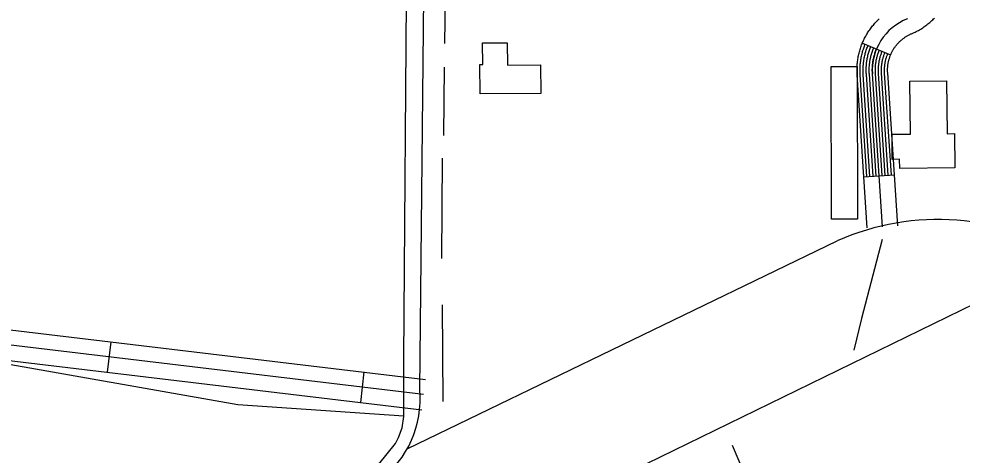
# Model space of a CAD drawing. Extents: x 3281947 to 3319794, y 715894 to 741249.
# Drawn here: x 3305561 to 3306486, y 725426 to 725853 of the extents above; entities that cross this region are included whole.
import ezdxf

# ---------------------------------------------------------------- set-up
doc = ezdxf.new("R2010")
doc.units = 0
for name, color, linetype in [('V-BLDG-OTLN', 7, 'Continuous'), ('V-ROAD-CNTR', 7, 'Continuous'), ('V-TOPO-SHOR', 7, 'Continuous')]:
    doc.layers.add(name, color=color, linetype=linetype)

msp = doc.modelspace()

# ---------------------------------------------------------------- linework, layer by layer
at = {"layer": 'V-BLDG-OTLN'}
for points in [[(3306073.21, 725779.93), (3306013.77, 725779.3), (3306013.47, 725808.2), (3306016.24, 725808.23), (3306016.02, 725829.29), (3306040.13, 725829.55), (3306040.36, 725807.49), (3306072.92, 725807.84)], [(3306358.05, 725656.8), (3306358.01, 725806.14), (3306383.53, 725806.15), (3306383.57, 725656.81)], [(3306471.56, 725740.38), (3306478.8, 725740.47), (3306479.21, 725707.06), (3306425.09, 725706.4), (3306424.98, 725715.31), (3306417.83, 725715.22), (3306417.53, 725739.8), (3306435.59, 725740.02), (3306434.96, 725791.88), (3306470.93, 725792.32)]]:
    msp.add_lwpolyline(points, close=True, dxfattribs=at)
at = {"layer": 'V-ROAD-CNTR'}
for p, q in [((3306388.48, 725829.15), (3306416.18, 725817.62)), ((3306389.96, 725698.16), (3306419.9, 725700.13)), ((3305651.53, 725536.63), (3305647.97, 725506.84)), ((3305899.77, 725506.99), (3305896.21, 725477.2))]:
    msp.add_line(p, q, dxfattribs=at)
for points in [[(3305954.41, 725489.6), (3305970.61, 727061.88), (3305958.64, 727185.58)], [(3306423.19, 725650.24), (3306413.32, 725800.01), (3306413.31, 725800.06), (3306413.27, 725800.73), (3306413.24, 725801.4), (3306413.22, 725802.1), (3306413.22, 725802.77), (3306413.22, 725803.42), (3306413.24, 725804.11), (3306413.27, 725804.78), (3306413.31, 725805.45), (3306413.36, 725806.14), (3306413.43, 725806.82), (3306413.5, 725807.46), (3306413.59, 725808.11), (3306413.69, 725808.82), (3306413.8, 725809.49), (3306413.92, 725810.13), (3306414.05, 725810.77), (3306414.21, 725811.48), (3306414.36, 725812.12), (3306414.52, 725812.73), (3306414.71, 725813.43), (3306414.91, 725814.09), (3306415.09, 725814.68), (3306415.32, 725815.34), (3306415.54, 725815.97), (3306415.78, 725816.61), (3306416.03, 725817.26), (3306416.28, 725817.85), (3306416.55, 725818.48), (3306416.84, 725819.11), (3306417.11, 725819.68), (3306417.42, 725820.3), (3306417.74, 725820.92), (3306418.05, 725821.5), (3306418.39, 725822.1), (3306418.71, 725822.64), (3306419.08, 725823.24), (3306419.46, 725823.85), (3306419.81, 725824.37), (3306420.19, 725824.91), (3306420.6, 725825.5), (3306420.99, 725826.02), (3306421.39, 725826.54), (3306421.82, 725827.08), (3306422.27, 725827.63), (3306422.69, 725828.13), (3306423.12, 725828.61), (3306423.58, 725829.12), (3306424.06, 725829.61), (3306424.53, 725830.1), (3306425, 725830.56), (3306425.51, 725831.05), (3306425.98, 725831.48), (3306426.48, 725831.92), (3306427.02, 725832.38), (3306427.53, 725832.81), (3306428.05, 725833.21), (3306428.58, 725833.63), (3306429.13, 725834.03), (3306429.71, 725834.44), (3306430.25, 725834.82), (3306430.78, 725835.16), (3306431.36, 725835.53), (3306431.95, 725835.9), (3306432.54, 725836.24), (3306433.14, 725836.58), (3306433.69, 725836.88), (3306434.29, 725837.19), (3306434.93, 725837.52), (3306435.49, 725837.79), (3306436.12, 725838.07), (3306436.78, 725838.36), (3306437.37, 725838.6), (3306438.61, 725839.09), (3306439.21, 725839.38), (3306440.23, 725839.88), (3306441.35, 725840.44), (3306442.46, 725841.04), (3306443.52, 725841.63), (3306444.61, 725842.25), (3306445.68, 725842.89), (3306446.73, 725843.55), (3306447.76, 725844.22), (3306448.81, 725844.92), (3306449.85, 725845.66), (3306450.81, 725846.36), (3306451.79, 725847.09), (3306452.8, 725847.88), (3306453.78, 725848.67), (3306454.69, 725849.44), (3306455.64, 725850.26), (3306456.6, 725851.13), (3306457.47, 725851.94), (3306458.35, 725852.79), (3306459.26, 725853.7)], [(3306393.25, 725648.27), (3306383.39, 725797.89), (3306383.38, 725797.97), (3306383.31, 725799.16), (3306383.26, 725800.37), (3306383.23, 725801.54), (3306383.21, 725802.74), (3306383.22, 725803.96), (3306383.26, 725805.14), (3306383.31, 725806.34), (3306383.38, 725807.54), (3306383.47, 725808.73), (3306383.59, 725809.91), (3306383.72, 725811.13), (3306383.89, 725812.34), (3306384.06, 725813.48), (3306384.25, 725814.64), (3306384.47, 725815.85), (3306384.72, 725817.05), (3306384.97, 725818.17), (3306385.24, 725819.35), (3306385.56, 725820.56), (3306385.87, 725821.66), (3306386.2, 725822.79), (3306386.57, 725823.98), (3306386.95, 725825.11), (3306387.35, 725826.24), (3306387.77, 725827.35), (3306388.19, 725828.44), (3306388.67, 725829.6), (3306389.14, 725830.67), (3306389.63, 725831.74), (3306390.16, 725832.87), (3306390.69, 725833.92), (3306391.23, 725834.97), (3306391.81, 725836.03), (3306392.39, 725837.07), (3306393.02, 725838.13), (3306393.64, 725839.13), (3306394.25, 725840.11), (3306394.94, 725841.15), (3306395.63, 725842.14), (3306396.3, 725843.09), (3306397.03, 725844.07), (3306397.77, 725845.04), (3306398.5, 725845.96), (3306399.24, 725846.85), (3306400.03, 725847.79), (3306400.84, 725848.7), (3306401.64, 725849.58), (3306402.46, 725850.44), (3306403.3, 725851.3), (3306404.16, 725852.14), (3306405.01, 725852.95)], [(3306392.96, 725698.36), (3306386.38, 725798.1), (3306386.38, 725798.18), (3306386.3, 725799.32), (3306386.26, 725800.48), (3306386.23, 725801.59), (3306386.21, 725802.74), (3306386.22, 725803.91), (3306386.26, 725805.04), (3306386.3, 725806.18), (3306386.37, 725807.34), (3306386.46, 725808.47), (3306386.57, 725809.6), (3306386.7, 725810.76), (3306386.86, 725811.91), (3306387.02, 725813.01), (3306387.2, 725814.13), (3306387.42, 725815.28), (3306387.65, 725816.42), (3306387.89, 725817.5), (3306388.15, 725818.63), (3306388.46, 725819.78), (3306388.75, 725820.84), (3306389.07, 725821.92), (3306389.42, 725823.05), (3306389.79, 725824.13), (3306390.17, 725825.22), (3306390.57, 725826.28), (3306390.98, 725827.33), (3306391.25, 725827.99)], [(3306395.95, 725698.56), (3306389.37, 725798.31), (3306389.37, 725798.39), (3306389.3, 725799.48), (3306389.25, 725800.58), (3306389.23, 725801.65), (3306389.21, 725802.75), (3306389.22, 725803.86), (3306389.25, 725804.93), (3306389.3, 725806.03), (3306389.37, 725807.13), (3306389.45, 725808.21), (3306389.56, 725809.29), (3306389.68, 725810.4), (3306389.83, 725811.49), (3306389.98, 725812.54), (3306390.16, 725813.61), (3306390.36, 725814.71), (3306390.58, 725815.79), (3306390.81, 725816.83), (3306391.07, 725817.9), (3306391.35, 725818.99), (3306391.64, 725820.01), (3306391.94, 725821.05), (3306392.28, 725822.12), (3306392.62, 725823.15), (3306392.99, 725824.19), (3306393.37, 725825.2), (3306393.76, 725826.21), (3306394.02, 725826.84)], [(3306398.94, 725698.75), (3306392.37, 725798.53), (3306392.36, 725798.6), (3306392.3, 725799.63), (3306392.25, 725800.68), (3306392.23, 725801.71), (3306392.21, 725802.75), (3306392.22, 725803.8), (3306392.25, 725804.83), (3306392.29, 725805.87), (3306392.36, 725806.92), (3306392.44, 725807.95), (3306392.54, 725808.98), (3306392.66, 725810.03), (3306392.8, 725811.07), (3306392.95, 725812.08), (3306393.12, 725813.1), (3306393.31, 725814.13), (3306393.52, 725815.16), (3306393.74, 725816.16), (3306393.98, 725817.18), (3306394.25, 725818.21), (3306394.52, 725819.19), (3306394.81, 725820.18), (3306395.13, 725821.19), (3306395.46, 725822.18), (3306395.81, 725823.16), (3306396.17, 725824.13), (3306396.54, 725825.09), (3306396.79, 725825.69)], [(3306401.94, 725698.95), (3306395.36, 725798.74), (3306395.35, 725798.81), (3306395.29, 725799.79), (3306395.25, 725800.78), (3306395.22, 725801.76), (3306395.21, 725802.75), (3306395.22, 725803.75), (3306395.25, 725804.73), (3306395.29, 725805.72), (3306395.35, 725806.71), (3306395.43, 725807.69), (3306395.52, 725808.67), (3306395.63, 725809.66), (3306395.77, 725810.65), (3306395.91, 725811.61), (3306396.07, 725812.58), (3306396.25, 725813.56), (3306396.45, 725814.54), (3306396.66, 725815.49), (3306396.89, 725816.46), (3306397.14, 725817.43), (3306397.41, 725818.37), (3306397.68, 725819.31), (3306397.98, 725820.26), (3306398.3, 725821.2), (3306398.62, 725822.13), (3306398.97, 725823.06), (3306399.33, 725823.97), (3306399.56, 725824.54)], [(3306404.93, 725699.15), (3306398.35, 725798.95), (3306398.35, 725799.02), (3306398.29, 725799.95), (3306398.25, 725800.89), (3306398.22, 725801.82), (3306398.21, 725802.76), (3306398.22, 725803.69), (3306398.25, 725804.63), (3306398.29, 725805.56), (3306398.35, 725806.5), (3306398.42, 725807.43), (3306398.51, 725808.36), (3306398.61, 725809.29), (3306398.74, 725810.22), (3306398.87, 725811.15), (3306399.03, 725812.07), (3306399.2, 725812.99), (3306399.38, 725813.91), (3306399.59, 725814.83), (3306399.8, 725815.74), (3306400.04, 725816.64), (3306400.29, 725817.54), (3306400.55, 725818.44), (3306400.83, 725819.33), (3306401.13, 725820.22), (3306401.44, 725821.11), (3306401.77, 725821.98), (3306402.11, 725822.85), (3306402.33, 725823.38)], [(3306407.93, 725699.35), (3306401.35, 725799.16), (3306401.34, 725799.22), (3306401.28, 725800.1), (3306401.25, 725800.99), (3306401.22, 725801.87), (3306401.21, 725802.76), (3306401.22, 725803.64), (3306401.25, 725804.52), (3306401.28, 725805.41), (3306401.34, 725806.29), (3306401.41, 725807.17), (3306401.49, 725808.06), (3306401.59, 725808.93), (3306401.71, 725809.8), (3306401.84, 725810.68), (3306401.98, 725811.55), (3306402.14, 725812.42), (3306402.32, 725813.28), (3306402.51, 725814.16), (3306402.71, 725815.01), (3306402.94, 725815.86), (3306403.18, 725816.72), (3306403.42, 725817.57), (3306403.68, 725818.4), (3306403.97, 725819.25), (3306404.26, 725820.08), (3306404.58, 725820.91), (3306404.9, 725821.73), (3306405.1, 725822.23)], [(3306410.92, 725699.54), (3306404.34, 725799.37), (3306404.33, 725799.43), (3306404.28, 725800.26), (3306404.25, 725801.09), (3306404.22, 725801.93), (3306404.21, 725802.76), (3306404.22, 725803.58), (3306404.25, 725804.42), (3306404.28, 725805.25), (3306404.33, 725806.08), (3306404.4, 725806.91), (3306404.48, 725807.75), (3306404.57, 725808.56), (3306404.68, 725809.38), (3306404.8, 725810.22), (3306404.94, 725811.04), (3306405.09, 725811.85), (3306405.25, 725812.65), (3306405.44, 725813.49), (3306405.63, 725814.29), (3306405.83, 725815.08), (3306406.06, 725815.9), (3306406.3, 725816.7), (3306406.54, 725817.47), (3306406.81, 725818.27), (3306407.08, 725819.05), (3306407.38, 725819.83), (3306407.68, 725820.62), (3306407.87, 725821.08)], [(3306413.91, 725699.74), (3306407.33, 725799.59), (3306407.33, 725799.64), (3306407.28, 725800.42), (3306407.24, 725801.19), (3306407.22, 725801.99), (3306407.21, 725802.77), (3306407.22, 725803.53), (3306407.24, 725804.32), (3306407.27, 725805.09), (3306407.32, 725805.87), (3306407.38, 725806.65), (3306407.46, 725807.44), (3306407.54, 725808.19), (3306407.65, 725808.95), (3306407.77, 725809.75), (3306407.89, 725810.52), (3306408.03, 725811.27), (3306408.18, 725812.02), (3306408.36, 725812.82), (3306408.54, 725813.57), (3306408.73, 725814.29), (3306408.95, 725815.07), (3306409.17, 725815.83), (3306409.39, 725816.54), (3306409.64, 725817.29), (3306409.9, 725818.03), (3306410.18, 725818.76), (3306410.46, 725819.5), (3306410.64, 725819.93)], [(3306416.91, 725699.94), (3306410.32, 725799.8), (3306410.32, 725799.85), (3306410.27, 725800.58), (3306410.24, 725801.3), (3306410.22, 725802.04), (3306410.22, 725802.77), (3306410.22, 725803.47), (3306410.24, 725804.22), (3306410.27, 725804.94), (3306410.32, 725805.66), (3306410.37, 725806.4), (3306410.44, 725807.13), (3306410.52, 725807.83), (3306410.62, 725808.53), (3306410.73, 725809.29), (3306410.85, 725810.01), (3306410.98, 725810.7), (3306411.12, 725811.39), (3306411.29, 725812.15), (3306411.45, 725812.84), (3306411.62, 725813.51), (3306411.83, 725814.25), (3306412.04, 725814.96), (3306412.24, 725815.61), (3306412.48, 725816.32), (3306412.72, 725817), (3306412.98, 725817.69), (3306413.25, 725818.38), (3306413.42, 725818.78)], [(3306408.22, 725649.26), (3306398.35, 725798.95)], [(3303644.85, 725636.22), (3303827.01, 725629.57), (3303849.07, 725630.87), (3303868.03, 725634.12), (3303888.54, 725642.79), (3303902.89, 725652.71), (3303960.75, 725692.63), (3303984.34, 725704.86), (3304007.32, 725713.26), (3304027.46, 725716.68), (3304048.27, 725718.99), (3304072.6, 725717.79), (3304972.96, 725617.66), (3305960.01, 725499.8)], [(3305958.23, 725484.9), (3304971.24, 725602.76), (3304071.4, 725702.83), (3304048.73, 725703.95), (3304029.55, 725701.82), (3304011.19, 725698.7), (3303990.39, 725691.1), (3303968.49, 725679.75), (3303911.42, 725640.36), (3303895.8, 725629.57), (3303872.28, 725619.63), (3303850.78, 725615.95), (3303827.18, 725614.56), (3303632.78, 725621.65)], [(3303649.1, 725606.04), (3303827.35, 725599.54), (3303852.49, 725601.02), (3303876.52, 725605.13), (3303903.07, 725616.35), (3303919.94, 725628.02), (3303976.23, 725666.87), (3303996.44, 725677.34), (3304015.05, 725684.14), (3304031.63, 725686.96), (3304049.19, 725688.91), (3304070.2, 725687.87), (3304969.52, 725587.86), (3305956.45, 725470.01)], [(3305942.2, 725431.82), (3306363.86, 725635.46)], [(3306407.76, 725636.81), (3306387.68, 725559.42), (3306380.15, 725528.23)], [(3304821.11, 724752.27), (3304892.79, 724787.75), (3305170.49, 724925.7), (3305579.12, 725125.87), (3306016.45, 725339.11), (3306552.45, 725600.13), (3306590.75, 725617.3)], [(3305956.68, 725162.86), (3305966.75, 725161.05), (3305989.88, 725154.82), (3306013.01, 725150.29), (3306032.26, 725146.12), (3306052.52, 725141.94), (3306075.02, 725144.35), (3306152.95, 725170.77), (3306226.3, 725196.71), (3306239.87, 725204.57), (3306247.7, 725213.15), (3306256.58, 725227.64), (3306265.37, 725255.99), (3306284.17, 725319.78), (3306286.61, 725332.11), (3306288.71, 725343.59), (3306289.45, 725355.59), (3306287.17, 725369.97), (3306273.35, 725406.74), (3306261.02, 725434.88)]]:
    msp.add_lwpolyline(points, dxfattribs=at)
for centre, radius, start, end in [((3306451.86, 725802.78), 53.65, 111.02164, 184.09034), ((3306463.01, 725411.39), 245.02, 57.71847, 113.86859), ((3305855.59, 725480.31), 99.26, 306.80996, 5.37278)]:
    msp.add_arc(centre, radius, start, end, dxfattribs=at)
at = {"layer": 'V-TOPO-SHOR'}
for p, q in [((3305979.12, 725828.81), (3305980.2, 725901.34)), ((3305978.04, 725738.58), (3305978.76, 725805.58)), ((3305976.14, 725618.06), (3305976.83, 725716.33)), ((3305977.38, 725478.08), (3305976.74, 725572.88))]:
    msp.add_line(p, q, dxfattribs=at)
for points in [[(3305567.66, 725274.1), (3305781.9, 725350.3), (3305866.78, 725382.59), (3305888.27, 725393.05), (3305892.16, 725395.86), (3305914.49, 725416.64), (3305930.62, 725436.95), (3305933.75, 725442.87), (3305937.16, 725452.14), (3305938.78, 725463.49), (3305938.85, 725520.04), (3305941.96, 725915.33), (3305943.83, 726275.25), (3305948.84, 726730.69), (3305952.35, 727062.98)], [(3305316.75, 725547.98), (3305525.47, 725519.12), (3305776.18, 725475.04), (3305938.78, 725464.01)]]:
    msp.add_lwpolyline(points, dxfattribs=at)

doc.saveas('drawing.dxf')
